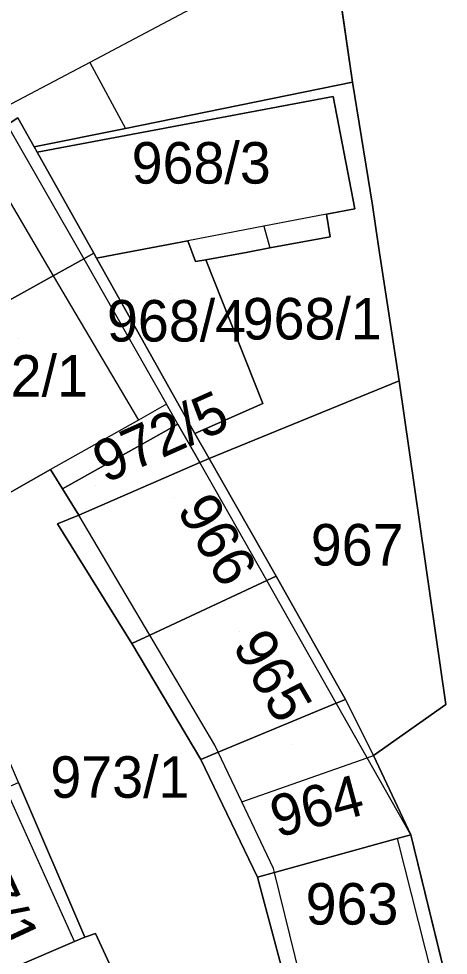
# Model space of a CAD drawing. Extents: x -263943 to -261149, y -1236934 to -1230686.
# Drawn here: x -262715.8 to -262695.14, y -1235366.77 to -1235321.65 of the extents above; entities that cross this region are included whole.
import ezdxf

# ---------------------------------------------------------------- set-up
doc = ezdxf.new("R2010")
doc.units = 0
for name, color, linetype in [('body_kn', 7, 'Continuous'), ('kladpar_druhypozemkov', 7, 'Continuous'), ('kladpar_hranice', 7, 'Continuous'), ('kladpar_parcelnecisla', 7, 'Continuous'), ('kladpar_plochy', 7, 'Continuous'), ('zappar_hrandruhpozemk', 7, 'Continuous')]:
    doc.layers.add(name, color=color, linetype=linetype)

msp = doc.modelspace()

# ---------------------------------------------------------------- linework, layer by layer
at = {"layer": 'body_kn'}
for p, q in [((-262712.39, -1235323.75), (-262712.39, -1235323.75)), ((-262699.74, -1235324.71), (-262699.74, -1235324.71)), ((-262700.67, -1235325.39), (-262700.67, -1235325.39)), ((-262710.67, -1235326.93), (-262710.67, -1235326.93)), ((-262715.06, -1235327.82), (-262715.06, -1235327.82)), ((-262715.06, -1235327.82), (-262715.06, -1235327.82)), ((-262714.92, -1235328.07), (-262714.92, -1235328.07)), ((-262714.92, -1235328.07), (-262714.92, -1235328.07)), ((-262699.64, -1235330.81), (-262699.64, -1235330.81)), ((-262698.79, -1235330.63), (-262698.79, -1235330.63)), ((-262700.99, -1235331.07), (-262700.99, -1235331.07)), ((-262700.99, -1235331.07), (-262700.99, -1235331.07)), ((-262704.01, -1235331.64), (-262704.01, -1235331.64)), ((-262698.62, -1235331.74), (-262698.62, -1235331.74)), ((-262700.82, -1235332.15), (-262700.82, -1235332.15)), ((-262707.67, -1235332.34), (-262707.67, -1235332.34)), ((-262703.73, -1235332.69), (-262703.73, -1235332.69)), ((-262712.19, -1235332.94), (-262712.19, -1235332.94)), ((-262711.23, -1235333.02), (-262711.23, -1235333.02)), ((-262704.79, -1235332.89), (-262704.79, -1235332.89)), ((-262698.45, -1235332.92), (-262698.45, -1235332.92)), ((-262698.45, -1235332.92), (-262698.45, -1235332.92)), ((-262712.68, -1235333.21), (-262712.68, -1235333.21)), ((-262712.68, -1235333.21), (-262712.68, -1235333.21)), ((-262712.06, -1235333.18), (-262712.06, -1235333.18)), ((-262712.06, -1235333.18), (-262712.06, -1235333.18)), ((-262707.3, -1235333.35), (-262707.3, -1235333.35)), ((-262706.81, -1235333.26), (-262706.81, -1235333.26)), ((-262714.15, -1235334.03), (-262714.15, -1235334.03)), ((-262714.15, -1235334.03), (-262714.15, -1235334.03)), ((-262697.5, -1235339.1), (-262697.5, -1235339.1)), ((-262708.69, -1235340.22), (-262708.69, -1235340.22)), ((-262704.06, -1235340.18), (-262704.06, -1235340.18)), ((-262710.05, -1235340.99), (-262710.05, -1235340.99)), ((-262710.05, -1235340.99), (-262710.05, -1235340.99)), ((-262708.15, -1235341.18), (-262708.15, -1235341.18)), ((-262708.15, -1235341.18), (-262708.15, -1235341.18)), ((-262707.33, -1235341.63), (-262707.33, -1235341.63)), ((-262707.1, -1235343.03), (-262707.1, -1235343.03)), ((-262706.65, -1235342.84), (-262706.65, -1235342.84)), ((-262714.28, -1235343.36), (-262714.28, -1235343.36)), ((-262713.7, -1235344.29), (-262713.7, -1235344.29)), ((-262713.7, -1235344.29), (-262713.7, -1235344.29)), ((-262712.92, -1235345.56), (-262712.92, -1235345.56)), ((-262713.94, -1235345.99), (-262713.94, -1235345.99)), ((-262703.87, -1235348.72), (-262703.87, -1235348.72)), ((-262703.87, -1235348.72), (-262703.87, -1235348.72)), ((-262703.42, -1235348.51), (-262703.42, -1235348.51)), ((-262709.5, -1235351.34), (-262709.5, -1235351.34)), ((-262709.5, -1235351.34), (-262709.5, -1235351.34)), ((-262710.36, -1235351.74), (-262710.36, -1235351.74)), ((-262700.53, -1235354.62), (-262700.53, -1235354.62)), ((-262700.53, -1235354.62), (-262700.53, -1235354.62)), ((-262700.09, -1235354.44), (-262700.09, -1235354.44)), ((-262700.09, -1235354.44), (-262700.09, -1235354.44)), ((-262695.26, -1235354.69), (-262695.26, -1235354.69)), ((-262706.37, -1235356.65), (-262706.37, -1235356.65)), ((-262706.21, -1235356.98), (-262706.21, -1235356.98)), ((-262706.21, -1235356.98), (-262706.21, -1235356.98)), ((-262707.04, -1235357.33), (-262707.04, -1235357.33)), ((-262699.04, -1235357.26), (-262699.04, -1235357.26)), ((-262699.04, -1235357.26), (-262699.04, -1235357.26)), ((-262698.73, -1235357.15), (-262698.73, -1235357.15)), ((-262705.07, -1235359.38), (-262705.07, -1235359.38)), ((-262696.94, -1235360.96), (-262696.94, -1235360.96)), ((-262696.94, -1235360.96), (-262696.94, -1235360.96)), ((-262697.59, -1235361.14), (-262697.59, -1235361.14)), ((-262697.59, -1235361.14), (-262697.59, -1235361.14)), ((-262703.55, -1235362.58), (-262703.55, -1235362.58)), ((-262703.5, -1235362.78), (-262703.5, -1235362.78)), ((-262703.5, -1235362.78), (-262703.5, -1235362.78)), ((-262704.31, -1235363), (-262704.31, -1235363)), ((-262712.62, -1235365.89), (-262712.62, -1235365.89)), ((-262712.11, -1235365.72), (-262712.11, -1235365.72)), ((-262713.13, -1235366.11), (-262713.13, -1235366.11)), ((-262713.13, -1235366.11), (-262713.13, -1235366.11))]:
    msp.add_line(p, q, dxfattribs=at)
at = {"layer": 'kladpar_druhypozemkov'}
for p, q in [((-262706.24, -1235328.02), (-262706.24, -1235328.02)), ((-262708.55, -1235334.87), (-262708.55, -1235334.87)), ((-262701.73, -1235335.55), (-262701.73, -1235335.55)), ((-262715.8, -1235337.05), (-262715.8, -1235337.05)), ((-262712.1, -1235344.15), (-262712.1, -1235344.15)), ((-262708.3, -1235344.69), (-262708.3, -1235344.69)), ((-262699.9, -1235346.19), (-262699.9, -1235346.19)), ((-262705.2, -1235351.19), (-262705.2, -1235351.19)), ((-262702.7, -1235356.59), (-262702.7, -1235356.59)), ((-262711.02, -1235357.47), (-262711.02, -1235357.47)), ((-262699.9, -1235363.59), (-262699.9, -1235363.59))]:
    msp.add_line(p, q, dxfattribs=at)
at = {"layer": 'kladpar_hranice'}
for points in [[(-262695.14, -1235368.32), (-262696.94, -1235360.96), (-262698.73, -1235357.15), (-262695.26, -1235354.69), (-262697.5, -1235339.1), (-262698.45, -1235332.92), (-262698.62, -1235331.74), (-262698.79, -1235330.63), (-262699.74, -1235324.71), (-262700.77, -1235317.59), (-262701.54, -1235313.19), (-262701.8, -1235312.09), (-262703.51, -1235306.41), (-262708.53, -1235295.66), (-262713.81, -1235284.49)], [(-262701.54, -1235313.19), (-262700.77, -1235317.59), (-262699.74, -1235324.71), (-262710.67, -1235326.93), (-262715.06, -1235327.82), (-262715.85, -1235326.42), (-262716.36, -1235326.76), (-262716.74, -1235326.06), (-262719.22, -1235321.46), (-262721.89, -1235316.52), (-262705.27, -1235307.38), (-262703.51, -1235306.41), (-262701.8, -1235312.09), (-262701.54, -1235313.19)], [(-262732.78, -1235315.78), (-262725.67, -1235332.11), (-262722.05, -1235338.43), (-262718.01, -1235345.49), (-262714.28, -1235343.36), (-262713.7, -1235344.29), (-262712.92, -1235345.56), (-262713.94, -1235345.99), (-262710.36, -1235351.74), (-262707.04, -1235357.33), (-262704.31, -1235363), (-262702.43, -1235370.11)], [(-262708.96, -1235372.58), (-262712.11, -1235365.72), (-262712.62, -1235365.89), (-262715.81, -1235358.44), (-262720.88, -1235346.62), (-262719.88, -1235346.17), (-262721.75, -1235342.19), (-262721.84, -1235339.82), (-262722.01, -1235339.31), (-262722.35, -1235338.63), (-262726.1, -1235332.54), (-262728.57, -1235326.27), (-262733, -1235316.54)], [(-262698.45, -1235332.92), (-262697.5, -1235339.1), (-262706.65, -1235342.84), (-262707.33, -1235341.63), (-262704.06, -1235340.18), (-262706.81, -1235333.26), (-262704.79, -1235332.89), (-262703.73, -1235332.69), (-262700.82, -1235332.15), (-262700.99, -1235331.07), (-262699.64, -1235330.81), (-262700.67, -1235325.39), (-262714.92, -1235328.07), (-262715.06, -1235327.82), (-262710.67, -1235326.93), (-262699.74, -1235324.71), (-262698.79, -1235330.63), (-262698.62, -1235331.74), (-262698.45, -1235332.92)], [(-262714.92, -1235328.07), (-262700.67, -1235325.39), (-262699.64, -1235330.81), (-262700.99, -1235331.07), (-262700.82, -1235332.15), (-262703.73, -1235332.69), (-262704.79, -1235332.89), (-262706.81, -1235333.26), (-262707.3, -1235333.35), (-262707.67, -1235332.34), (-262711.23, -1235333.02), (-262712.06, -1235333.18), (-262712.19, -1235332.94), (-262714.92, -1235328.07)], [(-262715.06, -1235327.82), (-262714.92, -1235328.07), (-262712.19, -1235332.94), (-262712.68, -1235333.21), (-262714.15, -1235334.03), (-262722.05, -1235338.43), (-262725.67, -1235332.11), (-262721.52, -1235329.74), (-262717.9, -1235327.65), (-262716.36, -1235326.76), (-262715.85, -1235326.42), (-262715.06, -1235327.82)], [(-262712.06, -1235333.18), (-262711.23, -1235333.02), (-262707.67, -1235332.34), (-262707.3, -1235333.35), (-262706.81, -1235333.26), (-262704.06, -1235340.18), (-262707.33, -1235341.63), (-262712.06, -1235333.18)], [(-262712.06, -1235333.18), (-262707.33, -1235341.63), (-262706.65, -1235342.84), (-262707.1, -1235343.03), (-262708.15, -1235341.18), (-262713.7, -1235344.29), (-262714.28, -1235343.36), (-262718.01, -1235345.49), (-262722.05, -1235338.43), (-262714.15, -1235334.03), (-262712.68, -1235333.21), (-262712.19, -1235332.94), (-262712.06, -1235333.18)], [(-262700.09, -1235354.44), (-262703.42, -1235348.51), (-262706.65, -1235342.84), (-262697.5, -1235339.1), (-262695.26, -1235354.69), (-262698.73, -1235357.15), (-262700.09, -1235354.44)], [(-262713.7, -1235344.29), (-262708.15, -1235341.18), (-262707.1, -1235343.03), (-262712.92, -1235345.56), (-262713.7, -1235344.29)], [(-262703.87, -1235348.72), (-262709.5, -1235351.34), (-262710.36, -1235351.74), (-262713.94, -1235345.99), (-262712.92, -1235345.56), (-262707.1, -1235343.03), (-262706.65, -1235342.84), (-262703.42, -1235348.51), (-262703.87, -1235348.72)], [(-262700.53, -1235354.62), (-262706.21, -1235356.98), (-262707.04, -1235357.33), (-262710.36, -1235351.74), (-262709.5, -1235351.34), (-262703.87, -1235348.72), (-262703.42, -1235348.51), (-262700.09, -1235354.44), (-262700.53, -1235354.62)], [(-262696.94, -1235360.96), (-262697.59, -1235361.14), (-262703.5, -1235362.78), (-262704.31, -1235363), (-262707.04, -1235357.33), (-262706.21, -1235356.98), (-262700.53, -1235354.62), (-262700.09, -1235354.44), (-262698.73, -1235357.15), (-262696.94, -1235360.96)], [(-262713.13, -1235366.11), (-262718.93, -1235368.59), (-262719.37, -1235368.78), (-262722.04, -1235363.03), (-262722.76, -1235361.49), (-262722.32, -1235361.3), (-262716.44, -1235358.71), (-262715.81, -1235358.44), (-262712.62, -1235365.89), (-262713.13, -1235366.11)], [(-262695.74, -1235368.47), (-262701.73, -1235369.94), (-262702.43, -1235370.11), (-262704.31, -1235363), (-262703.5, -1235362.78), (-262697.59, -1235361.14), (-262696.94, -1235360.96), (-262695.14, -1235368.32), (-262695.74, -1235368.47)], [(-262708.96, -1235372.58), (-262715.71, -1235375.52), (-262716.16, -1235375.72), (-262716.38, -1235375.24), (-262719.37, -1235368.78), (-262718.93, -1235368.59), (-262713.13, -1235366.11), (-262712.62, -1235365.89), (-262712.11, -1235365.72), (-262708.96, -1235372.58)]]:
    msp.add_lwpolyline(points, dxfattribs=at)
at = {"layer": 'kladpar_plochy'}
for p, q in [((-262699.74, -1235324.71), (-262700.77, -1235317.59)), ((-262698.79, -1235330.63), (-262699.74, -1235324.71)), ((-262698.62, -1235331.74), (-262698.79, -1235330.63)), ((-262698.45, -1235332.92), (-262698.62, -1235331.74)), ((-262697.5, -1235339.1), (-262698.45, -1235332.92)), ((-262695.26, -1235354.69), (-262697.5, -1235339.1)), ((-262698.73, -1235357.15), (-262695.26, -1235354.69)), ((-262696.94, -1235360.96), (-262698.73, -1235357.15)), ((-262695.14, -1235368.32), (-262696.94, -1235360.96))]:
    msp.add_line(p, q, dxfattribs=at)
for points in [[(-262701.54, -1235313.19), (-262700.77, -1235317.59), (-262699.74, -1235324.71), (-262710.67, -1235326.93), (-262715.06, -1235327.82), (-262715.85, -1235326.42), (-262716.36, -1235326.76), (-262716.74, -1235326.06), (-262719.22, -1235321.46), (-262721.89, -1235316.52), (-262705.27, -1235307.38), (-262703.51, -1235306.41), (-262701.8, -1235312.09)], [(-262698.45, -1235332.92), (-262697.5, -1235339.1), (-262706.65, -1235342.84), (-262707.33, -1235341.63), (-262704.06, -1235340.18), (-262706.81, -1235333.26), (-262704.79, -1235332.89), (-262703.73, -1235332.69), (-262700.82, -1235332.15), (-262700.99, -1235331.07), (-262699.64, -1235330.81), (-262700.67, -1235325.39), (-262714.92, -1235328.07), (-262715.06, -1235327.82), (-262710.67, -1235326.93), (-262699.74, -1235324.71), (-262698.79, -1235330.63), (-262698.62, -1235331.74)], [(-262714.92, -1235328.07), (-262700.67, -1235325.39), (-262699.64, -1235330.81), (-262700.99, -1235331.07), (-262700.82, -1235332.15), (-262703.73, -1235332.69), (-262704.79, -1235332.89), (-262706.81, -1235333.26), (-262707.3, -1235333.35), (-262707.67, -1235332.34), (-262711.23, -1235333.02), (-262712.06, -1235333.18), (-262712.19, -1235332.94)], [(-262715.06, -1235327.82), (-262714.92, -1235328.07), (-262712.19, -1235332.94), (-262712.68, -1235333.21), (-262714.15, -1235334.03), (-262722.05, -1235338.43), (-262725.67, -1235332.11), (-262721.52, -1235329.74), (-262717.9, -1235327.65), (-262716.36, -1235326.76), (-262715.85, -1235326.42)], [(-262712.06, -1235333.18), (-262711.23, -1235333.02), (-262707.67, -1235332.34), (-262707.3, -1235333.35), (-262706.81, -1235333.26), (-262704.06, -1235340.18), (-262707.33, -1235341.63)], [(-262712.06, -1235333.18), (-262707.33, -1235341.63), (-262706.65, -1235342.84), (-262707.1, -1235343.03), (-262708.15, -1235341.18), (-262713.7, -1235344.29), (-262714.28, -1235343.36), (-262718.01, -1235345.49), (-262722.05, -1235338.43), (-262714.15, -1235334.03), (-262712.68, -1235333.21), (-262712.19, -1235332.94)], [(-262700.09, -1235354.44), (-262703.42, -1235348.51), (-262706.65, -1235342.84), (-262697.5, -1235339.1), (-262695.26, -1235354.69), (-262698.73, -1235357.15)], [(-262713.7, -1235344.29), (-262708.15, -1235341.18), (-262707.1, -1235343.03), (-262712.92, -1235345.56)], [(-262703.87, -1235348.72), (-262709.5, -1235351.34), (-262710.36, -1235351.74), (-262713.94, -1235345.99), (-262712.92, -1235345.56), (-262707.1, -1235343.03), (-262706.65, -1235342.84), (-262703.42, -1235348.51)], [(-262700.53, -1235354.62), (-262706.21, -1235356.98), (-262707.04, -1235357.33), (-262710.36, -1235351.74), (-262709.5, -1235351.34), (-262703.87, -1235348.72), (-262703.42, -1235348.51), (-262700.09, -1235354.44)], [(-262696.94, -1235360.96), (-262697.59, -1235361.14), (-262703.5, -1235362.78), (-262704.31, -1235363), (-262707.04, -1235357.33), (-262706.21, -1235356.98), (-262700.53, -1235354.62), (-262700.09, -1235354.44), (-262698.73, -1235357.15)], [(-262713.13, -1235366.11), (-262718.93, -1235368.59), (-262719.37, -1235368.78), (-262722.04, -1235363.03), (-262722.76, -1235361.49), (-262722.32, -1235361.3), (-262716.44, -1235358.71), (-262715.81, -1235358.44), (-262712.62, -1235365.89)], [(-262695.74, -1235368.47), (-262701.73, -1235369.94), (-262702.43, -1235370.11), (-262704.31, -1235363), (-262703.5, -1235362.78), (-262697.59, -1235361.14), (-262696.94, -1235360.96), (-262695.14, -1235368.32)], [(-262708.96, -1235372.58), (-262715.71, -1235375.52), (-262716.16, -1235375.72), (-262716.38, -1235375.24), (-262719.37, -1235368.78), (-262718.93, -1235368.59), (-262713.13, -1235366.11), (-262712.62, -1235365.89), (-262712.11, -1235365.72)]]:
    msp.add_lwpolyline(points, close=True, dxfattribs=at)
for points in [[(-262732.78, -1235315.78), (-262725.67, -1235332.11), (-262722.05, -1235338.43), (-262718.01, -1235345.49), (-262714.28, -1235343.36), (-262713.7, -1235344.29), (-262712.92, -1235345.56), (-262713.94, -1235345.99), (-262710.36, -1235351.74), (-262707.04, -1235357.33), (-262704.31, -1235363), (-262702.43, -1235370.11)], [(-262708.96, -1235372.58), (-262712.11, -1235365.72), (-262712.62, -1235365.89), (-262715.81, -1235358.44), (-262720.88, -1235346.62), (-262719.88, -1235346.17), (-262721.75, -1235342.19), (-262721.84, -1235339.82), (-262722.01, -1235339.31), (-262722.35, -1235338.63), (-262726.1, -1235332.54), (-262728.57, -1235326.27), (-262733, -1235316.54)]]:
    msp.add_lwpolyline(points, dxfattribs=at)
at = {"layer": 'zappar_hrandruhpozemk'}
for p, q in [((-262700.77, -1235317.59), (-262712.39, -1235323.75)), ((-262712.39, -1235323.75), (-262716.74, -1235326.06)), ((-262712.39, -1235323.75), (-262710.67, -1235326.93)), ((-262716.36, -1235326.76), (-262712.68, -1235333.21)), ((-262717.9, -1235327.65), (-262714.15, -1235334.03)), ((-262700.99, -1235331.07), (-262704.01, -1235331.64)), ((-262704.01, -1235331.64), (-262707.67, -1235332.34)), ((-262704.01, -1235331.64), (-262703.73, -1235332.69)), ((-262712.68, -1235333.21), (-262708.69, -1235340.22)), ((-262714.15, -1235334.03), (-262710.05, -1235340.99)), ((-262710.05, -1235340.99), (-262714.28, -1235343.36)), ((-262703.87, -1235348.72), (-262707.1, -1235343.03)), ((-262709.5, -1235351.34), (-262712.92, -1235345.56)), ((-262700.53, -1235354.62), (-262703.87, -1235348.72)), ((-262706.37, -1235356.65), (-262709.5, -1235351.34)), ((-262706.21, -1235356.98), (-262706.37, -1235356.65)), ((-262705.07, -1235359.38), (-262706.21, -1235356.98)), ((-262705.07, -1235359.38), (-262699.04, -1235357.26)), ((-262699.04, -1235357.26), (-262698.73, -1235357.15)), ((-262713.13, -1235366.11), (-262716.44, -1235358.71)), ((-262703.55, -1235362.58), (-262705.07, -1235359.38)), ((-262697.59, -1235361.14), (-262695.74, -1235368.47)), ((-262703.5, -1235362.78), (-262703.55, -1235362.58)), ((-262701.73, -1235369.94), (-262703.5, -1235362.78))]:
    msp.add_line(p, q, dxfattribs=at)
for points in [[(-262708.15, -1235341.18), (-262708.69, -1235340.22), (-262710.05, -1235340.99)], [(-262696.94, -1235360.96), (-262699.04, -1235357.26), (-262700.53, -1235354.62)]]:
    msp.add_lwpolyline(points, dxfattribs=at)

# ---------------------------------------------------------------- texts
at = {"layer": 'kladpar_parcelnecisla'}
for s, p in [('968/3', (-262710.373, -1235329.59)), ('968/4', (-262711.56, -1235337.2)), ('968/1', (-262705.031, -1235337.1)), ('972/1', (-262719.169, -1235339.85)), ('967', (-262701.752, -1235347.99)), ('973/1', (-262714.285, -1235359.18)), ('963', (-262702.001, -1235365.29))]:
    msp.add_text(s, height=2, dxfattribs=at).set_placement(p)
for s, rotation, p in [('972/5', 24, (-262711.649, -1235344.045)), ('966', 300, (-262708.226, -1235345.299)), ('965', 300, (-262705.553, -1235351.851)), ('964', 15, (-262703.372, -1235361.111)), ('977/1', 295, (-262719.36, -1235360.779))]:
    msp.add_text(s, height=2, rotation=rotation, dxfattribs=at).set_placement(p)

doc.saveas('drawing.dxf')
